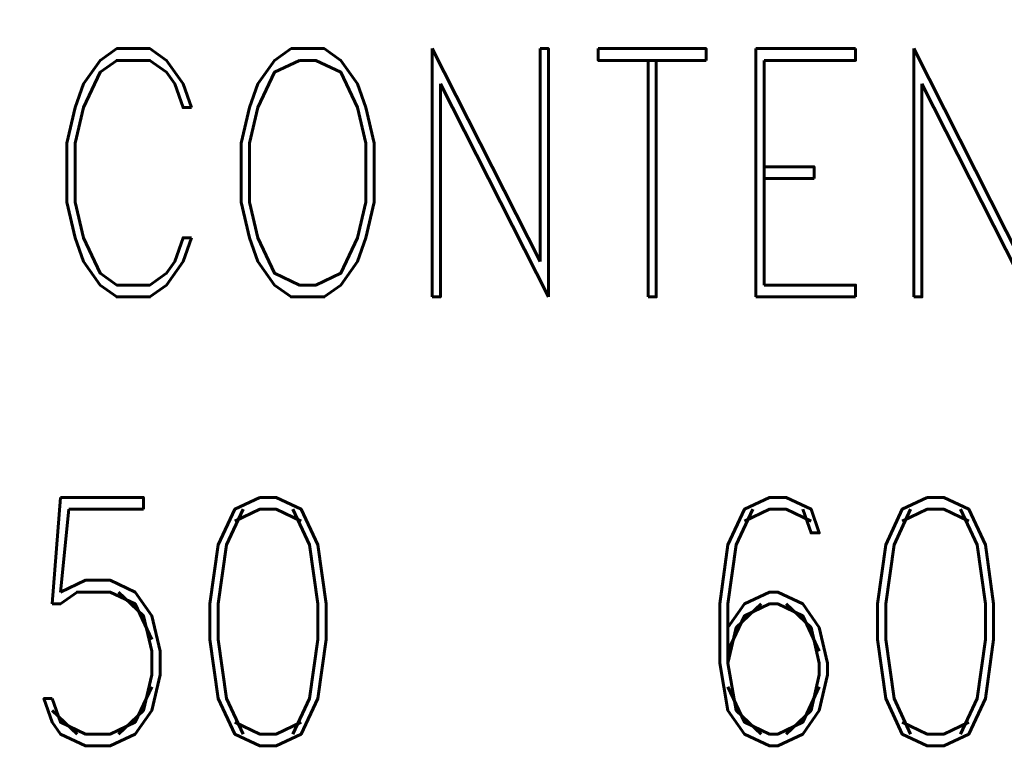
# Model space of a CAD drawing. Extents: x -2 to 113, y -136 to 16.
# Tile 493 of 541: x 96.11 to 100.45, y -25.36 to -22.15. Entities that reach past the tile are written whole.
import ezdxf
from ezdxf.enums import TextEntityAlignment as Align

# ---------------------------------------------------------------- set-up
doc = ezdxf.new("R2010")
doc.units = 0
doc.header["$MEASUREMENT"] = 0
doc.linetypes.add('SOLID', pattern=[0])
doc.layers.get('0').update_dxf_attribs({"linetype": 'SOLID'})
for name, color, linetype in [('1', 7, 'SOLID'), ('10', 7, 'SOLID'), ('11', 7, 'SOLID'), ('12', 7, 'SOLID'), ('13', 7, 'SOLID'), ('14', 7, 'SOLID'), ('15', 7, 'SOLID'), ('16', 7, 'SOLID'), ('17', 7, 'SOLID'), ('18', 7, 'SOLID'), ('19', 7, 'SOLID'), ('2', 7, 'SOLID'), ('20', 7, 'SOLID'), ('21', 7, 'SOLID'), ('22', 7, 'SOLID'), ('23', 7, 'SOLID'), ('24', 7, 'SOLID'), ('25', 7, 'SOLID'), ('26', 7, 'SOLID'), ('27', 7, 'SOLID'), ('28', 7, 'SOLID'), ('29', 7, 'SOLID'), ('3', 7, 'SOLID'), ('30', 7, 'SOLID'), ('31', 7, 'SOLID'), ('32', 7, 'SOLID'), ('33', 7, 'SOLID'), ('34', 7, 'SOLID'), ('35', 7, 'SOLID'), ('36', 7, 'SOLID'), ('37', 7, 'SOLID'), ('38', 7, 'SOLID'), ('39', 7, 'SOLID'), ('4', 7, 'SOLID'), ('40', 7, 'SOLID'), ('41', 7, 'SOLID'), ('42', 7, 'SOLID'), ('43', 7, 'SOLID'), ('44', 7, 'SOLID'), ('45', 7, 'SOLID'), ('46', 7, 'SOLID'), ('47', 7, 'SOLID'), ('48', 7, 'SOLID'), ('49', 7, 'SOLID'), ('5', 7, 'SOLID'), ('50', 7, 'SOLID'), ('51', 7, 'SOLID'), ('52', 7, 'SOLID'), ('53', 7, 'SOLID'), ('54', 7, 'SOLID'), ('55', 7, 'SOLID'), ('56', 7, 'SOLID'), ('57', 7, 'SOLID'), ('58', 7, 'SOLID'), ('59', 7, 'SOLID'), ('6', 7, 'SOLID'), ('60', 7, 'SOLID'), ('61', 7, 'SOLID'), ('62', 7, 'SOLID'), ('63', 7, 'SOLID'), ('64', 7, 'SOLID'), ('65', 7, 'SOLID'), ('66', 7, 'SOLID'), ('67', 7, 'SOLID'), ('68', 7, 'SOLID'), ('7', 7, 'SOLID'), ('8', 7, 'SOLID'), ('9', 7, 'SOLID')]:
    doc.layers.add(name, color=color, linetype=linetype)
doc.styles.add('ROMAND', font='romand', dxfattribs={"height": 1})

msp = doc.modelspace()

# ---------------------------------------------------------------- texts
at = {"color": 7, "style": 'ROMAND', "width": 0.78}
msp.add_text('    FINES CONTENT (%)', height=1.094118, dxfattribs=at).set_placement((96.8413, -22.8199), align=Align.MIDDLE_CENTER)
for s, p in [('50', (96.8413, -25.3444)), ('60', (99.7825, -25.3444))]:
    msp.add_text(s, height=1.09412, dxfattribs=at).set_placement(p, align=Align.CENTER)
at = {"layer": '1', "color": 7, "style": 'ROMAND', "width": 0.78}
msp.add_text('    FINES CONTENT (%)', height=1.094118, dxfattribs=at).set_placement((96.8413, -22.8199), align=Align.MIDDLE_CENTER)
for s, p in [('50', (96.8413, -25.3444)), ('60', (99.7825, -25.3444))]:
    msp.add_text(s, height=1.09412, dxfattribs=at).set_placement(p, align=Align.CENTER)
at = {"layer": '10', "color": 7, "style": 'ROMAND', "width": 0.78}
msp.add_text('    FINES CONTENT (%)', height=1.094118, dxfattribs=at).set_placement((96.8413, -22.8199), align=Align.MIDDLE_CENTER)
for s, p in [('50', (96.8413, -25.3444)), ('60', (99.7825, -25.3444))]:
    msp.add_text(s, height=1.09412, dxfattribs=at).set_placement(p, align=Align.CENTER)
at = {"layer": '11', "color": 7, "style": 'ROMAND', "width": 0.78}
msp.add_text('    FINES CONTENT (%)', height=1.094118, dxfattribs=at).set_placement((96.8413, -22.8199), align=Align.MIDDLE_CENTER)
for s, p in [('50', (96.8413, -25.3444)), ('60', (99.7825, -25.3444))]:
    msp.add_text(s, height=1.09412, dxfattribs=at).set_placement(p, align=Align.CENTER)
at = {"layer": '12', "color": 7, "style": 'ROMAND', "width": 0.78}
msp.add_text('    FINES CONTENT (%)', height=1.094118, dxfattribs=at).set_placement((96.8413, -22.8199), align=Align.MIDDLE_CENTER)
for s, p in [('50', (96.8413, -25.3444)), ('60', (99.7825, -25.3444))]:
    msp.add_text(s, height=1.09412, dxfattribs=at).set_placement(p, align=Align.CENTER)
at = {"layer": '13', "color": 7, "style": 'ROMAND', "width": 0.78}
msp.add_text('    FINES CONTENT (%)', height=1.094118, dxfattribs=at).set_placement((96.8413, -22.8199), align=Align.MIDDLE_CENTER)
for s, p in [('50', (96.8413, -25.3444)), ('60', (99.7825, -25.3444))]:
    msp.add_text(s, height=1.09412, dxfattribs=at).set_placement(p, align=Align.CENTER)
at = {"layer": '14', "color": 7, "style": 'ROMAND', "width": 0.78}
msp.add_text('    FINES CONTENT (%)', height=1.094118, dxfattribs=at).set_placement((96.8413, -22.8199), align=Align.MIDDLE_CENTER)
for s, p in [('50', (96.8413, -25.3444)), ('60', (99.7825, -25.3444))]:
    msp.add_text(s, height=1.09412, dxfattribs=at).set_placement(p, align=Align.CENTER)
at = {"layer": '15', "color": 7, "style": 'ROMAND', "width": 0.78}
msp.add_text('    FINES CONTENT (%)', height=1.094118, dxfattribs=at).set_placement((96.8413, -22.8199), align=Align.MIDDLE_CENTER)
for s, p in [('50', (96.8413, -25.3444)), ('60', (99.7825, -25.3444))]:
    msp.add_text(s, height=1.09412, dxfattribs=at).set_placement(p, align=Align.CENTER)
at = {"layer": '16', "color": 7, "style": 'ROMAND', "width": 0.78}
msp.add_text('    FINES CONTENT (%)', height=1.094118, dxfattribs=at).set_placement((96.8413, -22.8199), align=Align.MIDDLE_CENTER)
for s, p in [('50', (96.8413, -25.3444)), ('60', (99.7825, -25.3444))]:
    msp.add_text(s, height=1.09412, dxfattribs=at).set_placement(p, align=Align.CENTER)
at = {"layer": '17', "color": 7, "style": 'ROMAND', "width": 0.78}
msp.add_text('    FINES CONTENT (%)', height=1.094118, dxfattribs=at).set_placement((96.8413, -22.8199), align=Align.MIDDLE_CENTER)
for s, p in [('50', (96.8413, -25.3444)), ('60', (99.7825, -25.3444))]:
    msp.add_text(s, height=1.09412, dxfattribs=at).set_placement(p, align=Align.CENTER)
at = {"layer": '18', "color": 7, "style": 'ROMAND', "width": 0.78}
msp.add_text('    FINES CONTENT (%)', height=1.094118, dxfattribs=at).set_placement((96.8413, -22.8199), align=Align.MIDDLE_CENTER)
for s, p in [('50', (96.8413, -25.3444)), ('60', (99.7825, -25.3444))]:
    msp.add_text(s, height=1.09412, dxfattribs=at).set_placement(p, align=Align.CENTER)
at = {"layer": '19', "color": 7, "style": 'ROMAND', "width": 0.78}
msp.add_text('    FINES CONTENT (%)', height=1.094118, dxfattribs=at).set_placement((96.8413, -22.8199), align=Align.MIDDLE_CENTER)
for s, p in [('50', (96.8413, -25.3444)), ('60', (99.7825, -25.3444))]:
    msp.add_text(s, height=1.09412, dxfattribs=at).set_placement(p, align=Align.CENTER)
at = {"layer": '2', "color": 7, "style": 'ROMAND', "width": 0.78}
msp.add_text('    FINES CONTENT (%)', height=1.094118, dxfattribs=at).set_placement((96.8413, -22.8199), align=Align.MIDDLE_CENTER)
for s, p in [('50', (96.8413, -25.3444)), ('60', (99.7825, -25.3444))]:
    msp.add_text(s, height=1.09412, dxfattribs=at).set_placement(p, align=Align.CENTER)
at = {"layer": '20', "color": 7, "style": 'ROMAND', "width": 0.78}
msp.add_text('    FINES CONTENT (%)', height=1.094118, dxfattribs=at).set_placement((96.8413, -22.8199), align=Align.MIDDLE_CENTER)
for s, p in [('50', (96.8413, -25.3444)), ('60', (99.7825, -25.3444))]:
    msp.add_text(s, height=1.09412, dxfattribs=at).set_placement(p, align=Align.CENTER)
at = {"layer": '21', "color": 7, "style": 'ROMAND', "width": 0.78}
msp.add_text('    FINES CONTENT (%)', height=1.094118, dxfattribs=at).set_placement((96.8413, -22.8199), align=Align.MIDDLE_CENTER)
for s, p in [('50', (96.8413, -25.3444)), ('60', (99.7825, -25.3444))]:
    msp.add_text(s, height=1.09412, dxfattribs=at).set_placement(p, align=Align.CENTER)
at = {"layer": '22', "color": 7, "style": 'ROMAND', "width": 0.78}
msp.add_text('    FINES CONTENT (%)', height=1.094118, dxfattribs=at).set_placement((96.8413, -22.8199), align=Align.MIDDLE_CENTER)
for s, p in [('50', (96.8413, -25.3444)), ('60', (99.7825, -25.3444))]:
    msp.add_text(s, height=1.09412, dxfattribs=at).set_placement(p, align=Align.CENTER)
at = {"layer": '23', "color": 7, "style": 'ROMAND', "width": 0.78}
msp.add_text('    FINES CONTENT (%)', height=1.094118, dxfattribs=at).set_placement((96.8413, -22.8199), align=Align.MIDDLE_CENTER)
for s, p in [('50', (96.8413, -25.3444)), ('60', (99.7825, -25.3444))]:
    msp.add_text(s, height=1.09412, dxfattribs=at).set_placement(p, align=Align.CENTER)
at = {"layer": '24', "color": 7, "style": 'ROMAND', "width": 0.78}
msp.add_text('    FINES CONTENT (%)', height=1.094118, dxfattribs=at).set_placement((96.8413, -22.8199), align=Align.MIDDLE_CENTER)
for s, p in [('50', (96.8413, -25.3444)), ('60', (99.7825, -25.3444))]:
    msp.add_text(s, height=1.09412, dxfattribs=at).set_placement(p, align=Align.CENTER)
at = {"layer": '25', "color": 7, "style": 'ROMAND', "width": 0.78}
msp.add_text('    FINES CONTENT (%)', height=1.094118, dxfattribs=at).set_placement((96.8413, -22.8199), align=Align.MIDDLE_CENTER)
for s, p in [('50', (96.8413, -25.3444)), ('60', (99.7825, -25.3444))]:
    msp.add_text(s, height=1.09412, dxfattribs=at).set_placement(p, align=Align.CENTER)
at = {"layer": '26', "color": 7, "style": 'ROMAND', "width": 0.78}
msp.add_text('    FINES CONTENT (%)', height=1.094118, dxfattribs=at).set_placement((96.8413, -22.8199), align=Align.MIDDLE_CENTER)
for s, p in [('50', (96.8413, -25.3444)), ('60', (99.7825, -25.3444))]:
    msp.add_text(s, height=1.09412, dxfattribs=at).set_placement(p, align=Align.CENTER)
at = {"layer": '27', "color": 7, "style": 'ROMAND', "width": 0.78}
msp.add_text('    FINES CONTENT (%)', height=1.094118, dxfattribs=at).set_placement((96.8413, -22.8199), align=Align.MIDDLE_CENTER)
for s, p in [('50', (96.8413, -25.3444)), ('60', (99.7825, -25.3444))]:
    msp.add_text(s, height=1.09412, dxfattribs=at).set_placement(p, align=Align.CENTER)
at = {"layer": '28', "color": 7, "style": 'ROMAND', "width": 0.78}
msp.add_text('    FINES CONTENT (%)', height=1.094118, dxfattribs=at).set_placement((96.8413, -22.8199), align=Align.MIDDLE_CENTER)
for s, p in [('50', (96.8413, -25.3444)), ('60', (99.7825, -25.3444))]:
    msp.add_text(s, height=1.09412, dxfattribs=at).set_placement(p, align=Align.CENTER)
at = {"layer": '29', "color": 7, "style": 'ROMAND', "width": 0.78}
msp.add_text('    FINES CONTENT (%)', height=1.094118, dxfattribs=at).set_placement((96.8413, -22.8199), align=Align.MIDDLE_CENTER)
for s, p in [('50', (96.8413, -25.3444)), ('60', (99.7825, -25.3444))]:
    msp.add_text(s, height=1.09412, dxfattribs=at).set_placement(p, align=Align.CENTER)
at = {"layer": '3', "color": 7, "style": 'ROMAND', "width": 0.78}
msp.add_text('    FINES CONTENT (%)', height=1.094118, dxfattribs=at).set_placement((96.8413, -22.8199), align=Align.MIDDLE_CENTER)
for s, p in [('50', (96.8413, -25.3444)), ('60', (99.7825, -25.3444))]:
    msp.add_text(s, height=1.09412, dxfattribs=at).set_placement(p, align=Align.CENTER)
at = {"layer": '30', "color": 7, "style": 'ROMAND', "width": 0.78}
msp.add_text('    FINES CONTENT (%)', height=1.094118, dxfattribs=at).set_placement((96.8413, -22.8199), align=Align.MIDDLE_CENTER)
for s, p in [('50', (96.8413, -25.3444)), ('60', (99.7825, -25.3444))]:
    msp.add_text(s, height=1.09412, dxfattribs=at).set_placement(p, align=Align.CENTER)
at = {"layer": '31', "color": 7, "style": 'ROMAND', "width": 0.78}
msp.add_text('    FINES CONTENT (%)', height=1.094118, dxfattribs=at).set_placement((96.8413, -22.8199), align=Align.MIDDLE_CENTER)
for s, p in [('50', (96.8413, -25.3444)), ('60', (99.7825, -25.3444))]:
    msp.add_text(s, height=1.09412, dxfattribs=at).set_placement(p, align=Align.CENTER)
at = {"layer": '32', "color": 7, "style": 'ROMAND', "width": 0.78}
msp.add_text('    FINES CONTENT (%)', height=1.094118, dxfattribs=at).set_placement((96.8413, -22.8199), align=Align.MIDDLE_CENTER)
for s, p in [('50', (96.8413, -25.3444)), ('60', (99.7825, -25.3444))]:
    msp.add_text(s, height=1.09412, dxfattribs=at).set_placement(p, align=Align.CENTER)
at = {"layer": '33', "color": 7, "style": 'ROMAND', "width": 0.78}
msp.add_text('    FINES CONTENT (%)', height=1.094118, dxfattribs=at).set_placement((96.8413, -22.8199), align=Align.MIDDLE_CENTER)
for s, p in [('50', (96.8413, -25.3444)), ('60', (99.7825, -25.3444))]:
    msp.add_text(s, height=1.09412, dxfattribs=at).set_placement(p, align=Align.CENTER)
at = {"layer": '34', "color": 7, "style": 'ROMAND', "width": 0.78}
msp.add_text('    FINES CONTENT (%)', height=1.094118, dxfattribs=at).set_placement((96.8413, -22.8199), align=Align.MIDDLE_CENTER)
for s, p in [('50', (96.8413, -25.3444)), ('60', (99.7825, -25.3444))]:
    msp.add_text(s, height=1.09412, dxfattribs=at).set_placement(p, align=Align.CENTER)
at = {"layer": '35', "color": 7, "style": 'ROMAND', "width": 0.78}
msp.add_text('    FINES CONTENT (%)', height=1.094118, dxfattribs=at).set_placement((96.8413, -22.8199), align=Align.MIDDLE_CENTER)
for s, p in [('50', (96.8413, -25.3444)), ('60', (99.7825, -25.3444))]:
    msp.add_text(s, height=1.09412, dxfattribs=at).set_placement(p, align=Align.CENTER)
at = {"layer": '36', "color": 7, "style": 'ROMAND', "width": 0.78}
msp.add_text('    FINES CONTENT (%)', height=1.094118, dxfattribs=at).set_placement((96.8413, -22.8199), align=Align.MIDDLE_CENTER)
for s, p in [('50', (96.8413, -25.3444)), ('60', (99.7825, -25.3444))]:
    msp.add_text(s, height=1.09412, dxfattribs=at).set_placement(p, align=Align.CENTER)
at = {"layer": '37', "color": 7, "style": 'ROMAND', "width": 0.78}
msp.add_text('    FINES CONTENT (%)', height=1.094118, dxfattribs=at).set_placement((96.8413, -22.8199), align=Align.MIDDLE_CENTER)
for s, p in [('50', (96.8413, -25.3444)), ('60', (99.7825, -25.3444))]:
    msp.add_text(s, height=1.09412, dxfattribs=at).set_placement(p, align=Align.CENTER)
at = {"layer": '38', "color": 7, "style": 'ROMAND', "width": 0.78}
msp.add_text('    FINES CONTENT (%)', height=1.094118, dxfattribs=at).set_placement((96.8413, -22.8199), align=Align.MIDDLE_CENTER)
for s, p in [('50', (96.8413, -25.3444)), ('60', (99.7825, -25.3444))]:
    msp.add_text(s, height=1.09412, dxfattribs=at).set_placement(p, align=Align.CENTER)
at = {"layer": '39', "color": 7, "style": 'ROMAND', "width": 0.78}
msp.add_text('    FINES CONTENT (%)', height=1.094118, dxfattribs=at).set_placement((96.8413, -22.8199), align=Align.MIDDLE_CENTER)
for s, p in [('50', (96.8413, -25.3444)), ('60', (99.7825, -25.3444))]:
    msp.add_text(s, height=1.09412, dxfattribs=at).set_placement(p, align=Align.CENTER)
at = {"layer": '4', "color": 7, "style": 'ROMAND', "width": 0.78}
msp.add_text('    FINES CONTENT (%)', height=1.094118, dxfattribs=at).set_placement((96.8413, -22.8199), align=Align.MIDDLE_CENTER)
for s, p in [('50', (96.8413, -25.3444)), ('60', (99.7825, -25.3444))]:
    msp.add_text(s, height=1.09412, dxfattribs=at).set_placement(p, align=Align.CENTER)
at = {"layer": '40', "color": 7, "style": 'ROMAND', "width": 0.78}
msp.add_text('    FINES CONTENT (%)', height=1.094118, dxfattribs=at).set_placement((96.8413, -22.8199), align=Align.MIDDLE_CENTER)
for s, p in [('50', (96.8413, -25.3444)), ('60', (99.7825, -25.3444))]:
    msp.add_text(s, height=1.09412, dxfattribs=at).set_placement(p, align=Align.CENTER)
at = {"layer": '41', "color": 7, "style": 'ROMAND', "width": 0.78}
msp.add_text('    FINES CONTENT (%)', height=1.094118, dxfattribs=at).set_placement((96.8413, -22.8199), align=Align.MIDDLE_CENTER)
for s, p in [('50', (96.8413, -25.3444)), ('60', (99.7825, -25.3444))]:
    msp.add_text(s, height=1.09412, dxfattribs=at).set_placement(p, align=Align.CENTER)
at = {"layer": '42', "color": 7, "style": 'ROMAND', "width": 0.78}
msp.add_text('    FINES CONTENT (%)', height=1.094118, dxfattribs=at).set_placement((96.8413, -22.8199), align=Align.MIDDLE_CENTER)
for s, p in [('50', (96.8413, -25.3444)), ('60', (99.7825, -25.3444))]:
    msp.add_text(s, height=1.09412, dxfattribs=at).set_placement(p, align=Align.CENTER)
at = {"layer": '43', "color": 7, "style": 'ROMAND', "width": 0.78}
msp.add_text('    FINES CONTENT (%)', height=1.094118, dxfattribs=at).set_placement((96.8413, -22.8199), align=Align.MIDDLE_CENTER)
for s, p in [('50', (96.8413, -25.3444)), ('60', (99.7825, -25.3444))]:
    msp.add_text(s, height=1.09412, dxfattribs=at).set_placement(p, align=Align.CENTER)
at = {"layer": '44', "color": 7, "style": 'ROMAND', "width": 0.78}
msp.add_text('    FINES CONTENT (%)', height=1.094118, dxfattribs=at).set_placement((96.8413, -22.8199), align=Align.MIDDLE_CENTER)
for s, p in [('50', (96.8413, -25.3444)), ('60', (99.7825, -25.3444))]:
    msp.add_text(s, height=1.09412, dxfattribs=at).set_placement(p, align=Align.CENTER)
at = {"layer": '45', "color": 7, "style": 'ROMAND', "width": 0.78}
msp.add_text('    FINES CONTENT (%)', height=1.094118, dxfattribs=at).set_placement((96.8413, -22.8199), align=Align.MIDDLE_CENTER)
for s, p in [('50', (96.8413, -25.3444)), ('60', (99.7825, -25.3444))]:
    msp.add_text(s, height=1.09412, dxfattribs=at).set_placement(p, align=Align.CENTER)
at = {"layer": '46', "color": 7, "style": 'ROMAND', "width": 0.78}
msp.add_text('    FINES CONTENT (%)', height=1.094118, dxfattribs=at).set_placement((96.8413, -22.8199), align=Align.MIDDLE_CENTER)
for s, p in [('50', (96.8413, -25.3444)), ('60', (99.7825, -25.3444))]:
    msp.add_text(s, height=1.09412, dxfattribs=at).set_placement(p, align=Align.CENTER)
at = {"layer": '47', "color": 7, "style": 'ROMAND', "width": 0.78}
msp.add_text('    FINES CONTENT (%)', height=1.094118, dxfattribs=at).set_placement((96.8413, -22.8199), align=Align.MIDDLE_CENTER)
for s, p in [('50', (96.8413, -25.3444)), ('60', (99.7825, -25.3444))]:
    msp.add_text(s, height=1.09412, dxfattribs=at).set_placement(p, align=Align.CENTER)
at = {"layer": '48', "color": 7, "style": 'ROMAND', "width": 0.78}
msp.add_text('    FINES CONTENT (%)', height=1.094118, dxfattribs=at).set_placement((96.8413, -22.8199), align=Align.MIDDLE_CENTER)
for s, p in [('50', (96.8413, -25.3444)), ('60', (99.7825, -25.3444))]:
    msp.add_text(s, height=1.09412, dxfattribs=at).set_placement(p, align=Align.CENTER)
at = {"layer": '49', "color": 7, "style": 'ROMAND', "width": 0.78}
msp.add_text('    FINES CONTENT (%)', height=1.094118, dxfattribs=at).set_placement((96.8413, -22.8199), align=Align.MIDDLE_CENTER)
for s, p in [('50', (96.8413, -25.3444)), ('60', (99.7825, -25.3444))]:
    msp.add_text(s, height=1.09412, dxfattribs=at).set_placement(p, align=Align.CENTER)
at = {"layer": '5', "color": 7, "style": 'ROMAND', "width": 0.78}
msp.add_text('    FINES CONTENT (%)', height=1.094118, dxfattribs=at).set_placement((96.8413, -22.8199), align=Align.MIDDLE_CENTER)
for s, p in [('50', (96.8413, -25.3444)), ('60', (99.7825, -25.3444))]:
    msp.add_text(s, height=1.09412, dxfattribs=at).set_placement(p, align=Align.CENTER)
at = {"layer": '50', "color": 7, "style": 'ROMAND', "width": 0.78}
msp.add_text('    FINES CONTENT (%)', height=1.094118, dxfattribs=at).set_placement((96.8413, -22.8199), align=Align.MIDDLE_CENTER)
for s, p in [('50', (96.8413, -25.3444)), ('60', (99.7825, -25.3444))]:
    msp.add_text(s, height=1.09412, dxfattribs=at).set_placement(p, align=Align.CENTER)
at = {"layer": '51', "color": 7, "style": 'ROMAND', "width": 0.78}
msp.add_text('    FINES CONTENT (%)', height=1.094118, dxfattribs=at).set_placement((96.8413, -22.8199), align=Align.MIDDLE_CENTER)
for s, p in [('50', (96.8413, -25.3444)), ('60', (99.7825, -25.3444))]:
    msp.add_text(s, height=1.09412, dxfattribs=at).set_placement(p, align=Align.CENTER)
at = {"layer": '52', "color": 7, "style": 'ROMAND', "width": 0.78}
msp.add_text('    FINES CONTENT (%)', height=1.094118, dxfattribs=at).set_placement((96.8413, -22.8199), align=Align.MIDDLE_CENTER)
for s, p in [('50', (96.8413, -25.3444)), ('60', (99.7825, -25.3444))]:
    msp.add_text(s, height=1.09412, dxfattribs=at).set_placement(p, align=Align.CENTER)
at = {"layer": '53', "color": 7, "style": 'ROMAND', "width": 0.78}
msp.add_text('    FINES CONTENT (%)', height=1.094118, dxfattribs=at).set_placement((96.8413, -22.8199), align=Align.MIDDLE_CENTER)
for s, p in [('50', (96.8413, -25.3444)), ('60', (99.7825, -25.3444))]:
    msp.add_text(s, height=1.09412, dxfattribs=at).set_placement(p, align=Align.CENTER)
at = {"layer": '54', "color": 7, "style": 'ROMAND', "width": 0.78}
msp.add_text('    FINES CONTENT (%)', height=1.094118, dxfattribs=at).set_placement((96.8413, -22.8199), align=Align.MIDDLE_CENTER)
for s, p in [('50', (96.8413, -25.3444)), ('60', (99.7825, -25.3444))]:
    msp.add_text(s, height=1.09412, dxfattribs=at).set_placement(p, align=Align.CENTER)
at = {"layer": '55', "color": 7, "style": 'ROMAND', "width": 0.78}
msp.add_text('    FINES CONTENT (%)', height=1.094118, dxfattribs=at).set_placement((96.8413, -22.8199), align=Align.MIDDLE_CENTER)
for s, p in [('50', (96.8413, -25.3444)), ('60', (99.7825, -25.3444))]:
    msp.add_text(s, height=1.09412, dxfattribs=at).set_placement(p, align=Align.CENTER)
at = {"layer": '56', "color": 7, "style": 'ROMAND', "width": 0.78}
msp.add_text('    FINES CONTENT (%)', height=1.094118, dxfattribs=at).set_placement((96.8413, -22.8199), align=Align.MIDDLE_CENTER)
for s, p in [('50', (96.8413, -25.3444)), ('60', (99.7825, -25.3444))]:
    msp.add_text(s, height=1.09412, dxfattribs=at).set_placement(p, align=Align.CENTER)
at = {"layer": '57', "color": 7, "style": 'ROMAND', "width": 0.78}
msp.add_text('    FINES CONTENT (%)', height=1.094118, dxfattribs=at).set_placement((96.8413, -22.8199), align=Align.MIDDLE_CENTER)
for s, p in [('50', (96.8413, -25.3444)), ('60', (99.7825, -25.3444))]:
    msp.add_text(s, height=1.09412, dxfattribs=at).set_placement(p, align=Align.CENTER)
at = {"layer": '58', "color": 7, "style": 'ROMAND', "width": 0.78}
msp.add_text('    FINES CONTENT (%)', height=1.094118, dxfattribs=at).set_placement((96.8413, -22.8199), align=Align.MIDDLE_CENTER)
for s, p in [('50', (96.8413, -25.3444)), ('60', (99.7825, -25.3444))]:
    msp.add_text(s, height=1.09412, dxfattribs=at).set_placement(p, align=Align.CENTER)
at = {"layer": '59', "color": 7, "style": 'ROMAND', "width": 0.78}
msp.add_text('    FINES CONTENT (%)', height=1.094118, dxfattribs=at).set_placement((96.8413, -22.8199), align=Align.MIDDLE_CENTER)
for s, p in [('50', (96.8413, -25.3444)), ('60', (99.7825, -25.3444))]:
    msp.add_text(s, height=1.09412, dxfattribs=at).set_placement(p, align=Align.CENTER)
at = {"layer": '6', "color": 7, "style": 'ROMAND', "width": 0.78}
msp.add_text('    FINES CONTENT (%)', height=1.094118, dxfattribs=at).set_placement((96.8413, -22.8199), align=Align.MIDDLE_CENTER)
for s, p in [('50', (96.8413, -25.3444)), ('60', (99.7825, -25.3444))]:
    msp.add_text(s, height=1.09412, dxfattribs=at).set_placement(p, align=Align.CENTER)
at = {"layer": '60', "color": 7, "style": 'ROMAND', "width": 0.78}
msp.add_text('    FINES CONTENT (%)', height=1.094118, dxfattribs=at).set_placement((96.8413, -22.8199), align=Align.MIDDLE_CENTER)
for s, p in [('50', (96.8413, -25.3444)), ('60', (99.7825, -25.3444))]:
    msp.add_text(s, height=1.09412, dxfattribs=at).set_placement(p, align=Align.CENTER)
at = {"layer": '61', "color": 7, "style": 'ROMAND', "width": 0.78}
msp.add_text('    FINES CONTENT (%)', height=1.094118, dxfattribs=at).set_placement((96.8413, -22.8199), align=Align.MIDDLE_CENTER)
for s, p in [('50', (96.8413, -25.3444)), ('60', (99.7825, -25.3444))]:
    msp.add_text(s, height=1.09412, dxfattribs=at).set_placement(p, align=Align.CENTER)
at = {"layer": '62', "color": 7, "style": 'ROMAND', "width": 0.78}
msp.add_text('    FINES CONTENT (%)', height=1.094118, dxfattribs=at).set_placement((96.8413, -22.8199), align=Align.MIDDLE_CENTER)
for s, p in [('50', (96.8413, -25.3444)), ('60', (99.7825, -25.3444))]:
    msp.add_text(s, height=1.09412, dxfattribs=at).set_placement(p, align=Align.CENTER)
at = {"layer": '63', "color": 7, "style": 'ROMAND', "width": 0.78}
msp.add_text('    FINES CONTENT (%)', height=1.094118, dxfattribs=at).set_placement((96.8413, -22.8199), align=Align.MIDDLE_CENTER)
for s, p in [('50', (96.8413, -25.3444)), ('60', (99.7825, -25.3444))]:
    msp.add_text(s, height=1.09412, dxfattribs=at).set_placement(p, align=Align.CENTER)
at = {"layer": '64', "color": 7, "style": 'ROMAND', "width": 0.78}
msp.add_text('    FINES CONTENT (%)', height=1.094118, dxfattribs=at).set_placement((96.8413, -22.8199), align=Align.MIDDLE_CENTER)
for s, p in [('50', (96.8413, -25.3444)), ('60', (99.7825, -25.3444))]:
    msp.add_text(s, height=1.09412, dxfattribs=at).set_placement(p, align=Align.CENTER)
at = {"layer": '65', "color": 7, "style": 'ROMAND', "width": 0.78}
msp.add_text('    FINES CONTENT (%)', height=1.094118, dxfattribs=at).set_placement((96.8413, -22.8199), align=Align.MIDDLE_CENTER)
for s, p in [('50', (96.8413, -25.3444)), ('60', (99.7825, -25.3444))]:
    msp.add_text(s, height=1.09412, dxfattribs=at).set_placement(p, align=Align.CENTER)
at = {"layer": '66', "color": 7, "style": 'ROMAND', "width": 0.78}
msp.add_text('    FINES CONTENT (%)', height=1.094118, dxfattribs=at).set_placement((96.8413, -22.8199), align=Align.MIDDLE_CENTER)
for s, p in [('50', (96.8413, -25.3444)), ('60', (99.7825, -25.3444))]:
    msp.add_text(s, height=1.09412, dxfattribs=at).set_placement(p, align=Align.CENTER)
at = {"layer": '67', "color": 7, "style": 'ROMAND', "width": 0.78}
msp.add_text('    FINES CONTENT (%)', height=1.094118, dxfattribs=at).set_placement((96.8413, -22.8199), align=Align.MIDDLE_CENTER)
for s, p in [('50', (96.8413, -25.3444)), ('60', (99.7825, -25.3444))]:
    msp.add_text(s, height=1.09412, dxfattribs=at).set_placement(p, align=Align.CENTER)
at = {"layer": '68', "color": 7, "style": 'ROMAND', "width": 0.78}
msp.add_text('    FINES CONTENT (%)', height=1.094118, dxfattribs=at).set_placement((96.8413, -22.8199), align=Align.MIDDLE_CENTER)
for s, p in [('50', (96.8413, -25.3444)), ('60', (99.7825, -25.3444))]:
    msp.add_text(s, height=1.09412, dxfattribs=at).set_placement(p, align=Align.CENTER)
at = {"layer": '7', "color": 7, "style": 'ROMAND', "width": 0.78}
msp.add_text('    FINES CONTENT (%)', height=1.094118, dxfattribs=at).set_placement((96.8413, -22.8199), align=Align.MIDDLE_CENTER)
for s, p in [('50', (96.8413, -25.3444)), ('60', (99.7825, -25.3444))]:
    msp.add_text(s, height=1.09412, dxfattribs=at).set_placement(p, align=Align.CENTER)
at = {"layer": '8', "color": 7, "style": 'ROMAND', "width": 0.78}
msp.add_text('    FINES CONTENT (%)', height=1.094118, dxfattribs=at).set_placement((96.8413, -22.8199), align=Align.MIDDLE_CENTER)
for s, p in [('50', (96.8413, -25.3444)), ('60', (99.7825, -25.3444))]:
    msp.add_text(s, height=1.09412, dxfattribs=at).set_placement(p, align=Align.CENTER)
at = {"layer": '9', "color": 7, "style": 'ROMAND', "width": 0.78}
msp.add_text('    FINES CONTENT (%)', height=1.094118, dxfattribs=at).set_placement((96.8413, -22.8199), align=Align.MIDDLE_CENTER)
for s, p in [('50', (96.8413, -25.3444)), ('60', (99.7825, -25.3444))]:
    msp.add_text(s, height=1.09412, dxfattribs=at).set_placement(p, align=Align.CENTER)

doc.saveas('drawing.dxf')
